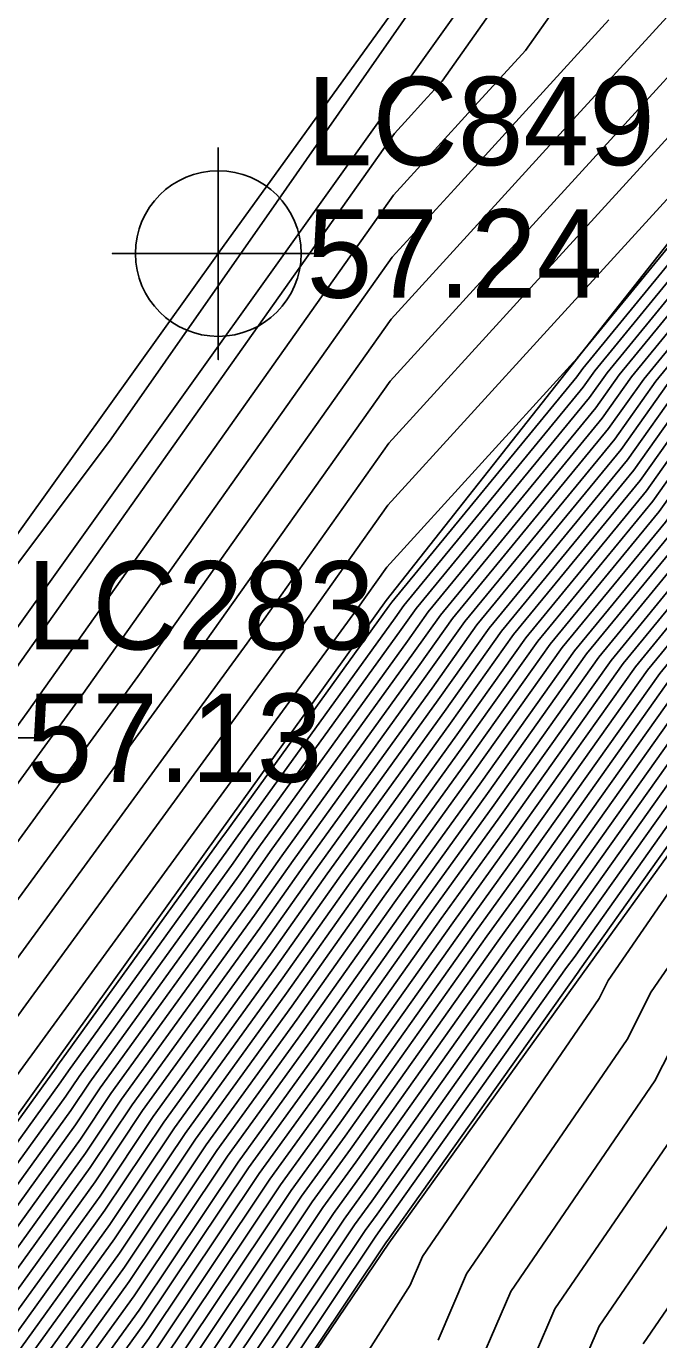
# Model space of a CAD drawing. Extents: x 2188792 to 2191981, y 386090 to 389710.
# Drawn here: x 2190605.4 to 2190623.3, y 388223.23 to 388260.4 of the extents above; entities that cross this region are included whole.
import ezdxf

# ---------------------------------------------------------------- set-up
doc = ezdxf.new("R2010")
doc.units = 0
for name, color, linetype in [('DTM Contours Major', 7, 'Continuous'), ('DTM Contours Minor', 7, 'Continuous'), ('Exist Roads EOP', 7, 'Continuous'), ('Exist Roads EOP Cogo Elevation', 7, 'Continuous'), ('Exist Roads EOP Cogo Number', 7, 'Continuous'), ('Exist Roads EOP Cogo Point CELL', 7, 'Continuous'), ('Exist Roads EOT', 7, 'Continuous'), ('Exist Roads EOT Cogo Elevation', 7, 'Continuous'), ('Exist Roads EOT Cogo Number', 7, 'Continuous'), ('Exist Roads EOT Cogo Point CELL', 7, 'Continuous'), ('PH Exist DTM Breakline', 7, 'Continuous')]:
    doc.layers.add(name, color=color, linetype=linetype)

msp = doc.modelspace()

# ---------------------------------------------------------------- linework, layer by layer
at = {"layer": 'DTM Contours Major'}
for points in [[(2190571.653, 388196.187), (2190585.202, 388214.64), (2190585.534, 388215.182), (2190585.81, 388215.632), (2190586.042, 388216.011), (2190586.241, 388216.336), (2190602.803, 388239.038), (2190603.17, 388239.542), (2190603.544, 388240.054), (2190603.924, 388240.575), (2190615.818, 388257.37), (2190616.206, 388257.795), (2190616.651, 388258.283), (2190617.167, 388258.849), (2190633.132, 388281.478)], [(2190606.481, 388221.146), (2190608.592, 388224.072), (2190611.393, 388228.262), (2190613.514, 388231.203), (2190616.498, 388235.406), (2190618.629, 388238.361), (2190621.601, 388242.547), (2190624.019, 388245.491), (2190627.015, 388249.708), (2190629.411, 388252.631), (2190632.43, 388256.879), (2190634.803, 388259.781), (2190637.804, 388263.597)], [(2190609.283, 388222.056), (2190612.892, 388227.454), (2190614.269, 388229.363), (2190618.11, 388234.775), (2190619.501, 388236.704), (2190623.324, 388242.089), (2190624.913, 388244.022), (2190628.742, 388249.412), (2190630.324, 388251.343), (2190634.16, 388256.739), (2190635.736, 388258.667), (2190639.526, 388263.485)], [(2190609.974, 388220.039), (2190614.391, 388226.647), (2190615.023, 388227.523), (2190619.722, 388234.143), (2190620.374, 388235.047), (2190625.048, 388241.631), (2190625.806, 388242.554), (2190630.469, 388249.117), (2190631.238, 388250.056), (2190635.89, 388256.599), (2190636.669, 388257.553), (2190641.247, 388263.374)], [(2190575.046, 388185.299), (2190578.77, 388190.509), (2190579.517, 388191.672), (2190583.175, 388196.8), (2190583.97, 388198.036), (2190587.726, 388203.428), (2190588.704, 388204.871), (2190592.539, 388210.371), (2190593.399, 388211.64), (2190597.316, 388217.253), (2190601.457, 388223.189), (2190602.157, 388224.075), (2190606.52, 388230.122), (2190606.895, 388230.684), (2190611.251, 388236.723), (2190611.661, 388237.301), (2190616.011, 388243.332), (2190616.429, 388243.921), (2190621.338, 388249.896), (2190621.835, 388250.595), (2190626.669, 388256.493), (2190627.241, 388257.298), (2190632.004, 388263.123)], [(2190577.069, 388192.573), (2190581.68, 388198.335), (2190582.627, 388199.624), (2190586.931, 388206.653), (2190590.505, 388212.487), (2190593.518, 388217.408), (2190596.094, 388221.614), (2190601.967, 388229.665), (2190605.143, 388234.018), (2190608.371, 388238.444), (2190611.653, 388242.943), (2190615.662, 388248.603), (2190619.483, 388252.791), (2190623.87, 388257.6), (2190628.96, 388263.179)], [(2190611.695, 388217.6), (2190616.262, 388224.778), (2190616.61, 388225.588), (2190621.611, 388232.892), (2190621.867, 388233.397), (2190626.965, 388240.808), (2190627.151, 388241.003), (2190632.306, 388248.526), (2190632.432, 388248.654), (2190637.658, 388256.313), (2190637.753, 388256.396), (2190643.114, 388263.006)], [(2190577.034, 388184.985), (2190579.691, 388188.703), (2190581.334, 388191.262), (2190583.977, 388194.967), (2190585.632, 388197.537), (2190588.376, 388201.478), (2190590.568, 388204.709), (2190593.364, 388208.721), (2190595.477, 388211.836), (2190598.329, 388215.923), (2190601.345, 388220.246), (2190603.599, 388223.099), (2190607.211, 388228.106), (2190608.394, 388229.877), (2190612.006, 388234.883), (2190613.274, 388236.669), (2190616.884, 388241.675), (2190618.153, 388243.463), (2190622.232, 388248.427), (2190623.562, 388250.299), (2190627.583, 388255.206), (2190628.971, 388257.158), (2190632.937, 388262.009)], [(2190576.07, 388180.456), (2190579.021, 388184.672), (2190580.612, 388186.897), (2190583.151, 388190.852), (2190584.778, 388193.133), (2190587.293, 388197.039), (2190589.026, 388199.527), (2190592.431, 388204.547), (2190594.19, 388207.071), (2190597.554, 388212.031), (2190599.342, 388214.593), (2190601.232, 388217.303), (2190605.04, 388222.122), (2190607.901, 388226.089), (2190609.894, 388229.069), (2190612.76, 388233.043), (2190614.886, 388236.038), (2190617.756, 388240.018), (2190619.877, 388243.005), (2190623.125, 388246.959), (2190625.289, 388250.004), (2190628.497, 388253.918), (2190630.7, 388257.018), (2190633.87, 388260.895)], [(2190622.859, 388223.119), (2190625.55, 388227.05), (2190627.958, 388231.801), (2190630.927, 388236.118), (2190633.267, 388238.579), (2190636.105, 388242.719), (2190638.581, 388245.241), (2190641.26, 388249.167), (2190645.91, 388253.223)]]:
    msp.add_lwpolyline(points, dxfattribs=at)
at = {"layer": 'DTM Contours Minor'}
for points in [[(2190573.659, 388196.617), (2190584.687, 388211.637), (2190585.814, 388213.476), (2190586.749, 388215.003), (2190587.537, 388216.291), (2190588.211, 388217.391), (2190602.636, 388237.164), (2190603.565, 388238.437), (2190604.509, 388239.732), (2190605.47, 388241.049), (2190615.787, 388255.617), (2190616.861, 388256.794), (2190618.095, 388258.146), (2190619.526, 388259.715), (2190632.818, 388278.554)], [(2190562.702, 388188.041), (2190578.208, 388210.517), (2190580.145, 388213.222), (2190591.136, 388226.477), (2190593.044, 388229.037), (2190593.985, 388230.281), (2190607.804, 388248.727), (2190612.482, 388255.415), (2190622.717, 388270.095)], [(2190573.854, 388185.487), (2190578.217, 388191.592), (2190578.426, 388191.918), (2190582.694, 388197.901), (2190582.973, 388198.335), (2190587.336, 388204.599), (2190587.586, 388204.968), (2190592.043, 388211.361), (2190592.153, 388211.523), (2190595.498, 388216.317), (2190596.509, 388217.967), (2190600.035, 388223.726), (2190601.633, 388225.916), (2190605.932, 388231.809), (2190610.302, 388237.799), (2190614.745, 388243.89), (2190615.599, 388245.096), (2190620.793, 388250.79), (2190620.989, 388251.004), (2190626.121, 388257.266), (2190626.203, 388257.382), (2190631.444, 388263.792)], [(2190576.347, 388189.595), (2190578.033, 388191.953), (2190578.063, 388192), (2190582.533, 388198.267), (2190582.641, 388198.434), (2190587.206, 388204.989), (2190587.214, 388205), (2190587.456, 388205.347), (2190591.444, 388211.859), (2190595.013, 388217.688), (2190598.065, 388222.67), (2190601.8, 388227.79), (2190605.537, 388232.913), (2190609.336, 388238.121), (2190613.199, 388243.417), (2190615.63, 388246.85), (2190620.138, 388251.79), (2190625.314, 388257.464), (2190630.97, 388263.663)], [(2190605.905, 388221.536), (2190608.316, 388224.879), (2190610.793, 388228.585), (2190613.212, 388231.939), (2190615.853, 388235.659), (2190618.28, 388239.024), (2190620.911, 388242.73), (2190623.662, 388246.078), (2190626.325, 388249.826), (2190629.045, 388253.146), (2190631.738, 388256.934), (2190634.43, 388260.227), (2190637.115, 388263.641)], [(2190606.193, 388221.341), (2190608.454, 388224.476), (2190611.093, 388228.423), (2190613.363, 388231.571), (2190616.176, 388235.533), (2190618.454, 388238.692), (2190621.256, 388242.639), (2190623.84, 388245.784), (2190626.67, 388249.767), (2190629.228, 388252.888), (2190632.084, 388256.907), (2190634.617, 388260.004), (2190637.46, 388263.619)], [(2190574.251, 388185.425), (2190578.401, 388191.231), (2190578.79, 388191.836), (2190582.854, 388197.534), (2190583.305, 388198.235), (2190587.466, 388204.208), (2190587.959, 388204.935), (2190592.208, 388211.031), (2190592.568, 388211.562), (2190596.911, 388217.785), (2190601.502, 388224.366), (2190601.581, 388224.465), (2190606.244, 388230.929), (2190606.296, 388231.007), (2190610.949, 388237.459), (2190611.016, 388237.553), (2190615.662, 388243.995), (2190615.74, 388244.105), (2190620.981, 388250.483), (2190621.144, 388250.713), (2190626.304, 388257.008), (2190626.549, 388257.354), (2190631.63, 388263.569)], [(2190574.649, 388185.362), (2190578.585, 388190.87), (2190579.153, 388191.754), (2190583.014, 388197.167), (2190583.638, 388198.135), (2190587.596, 388203.818), (2190588.332, 388204.903), (2190592.373, 388210.701), (2190592.984, 388211.601), (2190597.113, 388217.519), (2190601.48, 388223.777), (2190601.869, 388224.27), (2190606.382, 388230.526), (2190606.596, 388230.845), (2190611.1, 388237.091), (2190611.339, 388237.427), (2190615.837, 388243.663), (2190616.085, 388244.013), (2190621.159, 388250.189), (2190621.49, 388250.654), (2190626.486, 388256.751), (2190626.895, 388257.326), (2190631.817, 388263.346)], [(2190606.769, 388220.951), (2190608.73, 388223.669), (2190611.693, 388228.1), (2190613.665, 388230.835), (2190616.82, 388235.28), (2190618.803, 388238.03), (2190621.945, 388242.455), (2190624.198, 388245.197), (2190627.361, 388249.649), (2190629.593, 388252.373), (2190632.776, 388256.851), (2190634.99, 388259.558), (2190638.148, 388263.574)], [(2190607.058, 388220.755), (2190608.868, 388223.266), (2190611.992, 388227.939), (2190613.816, 388230.467), (2190617.143, 388235.154), (2190618.978, 388237.698), (2190622.29, 388242.364), (2190624.377, 388244.903), (2190627.706, 388249.59), (2190629.776, 388252.116), (2190633.122, 388256.823), (2190635.176, 388259.335), (2190638.493, 388263.552)], [(2190609.007, 388222.862), (2190612.292, 388227.777), (2190613.967, 388230.099), (2190617.465, 388235.028), (2190619.152, 388237.367), (2190622.635, 388242.272), (2190624.555, 388244.61), (2190628.051, 388249.531), (2190629.959, 388251.858), (2190633.468, 388256.795), (2190635.363, 388259.113), (2190638.837, 388263.53)], [(2190609.145, 388222.459), (2190612.592, 388227.616), (2190614.118, 388229.731), (2190617.788, 388234.901), (2190619.327, 388237.035), (2190622.98, 388242.18), (2190624.734, 388244.316), (2190628.397, 388249.472), (2190630.142, 388251.601), (2190633.814, 388256.767), (2190635.55, 388258.89), (2190639.181, 388263.508)], [(2190609.421, 388221.652), (2190613.192, 388227.293), (2190614.419, 388228.995), (2190618.433, 388234.649), (2190619.676, 388236.373), (2190623.669, 388241.997), (2190625.092, 388243.728), (2190629.087, 388249.353), (2190630.507, 388251.086), (2190634.506, 388256.711), (2190635.923, 388258.444), (2190639.87, 388263.463)], [(2190609.559, 388221.249), (2190613.492, 388227.131), (2190614.57, 388228.627), (2190618.755, 388234.522), (2190619.851, 388236.041), (2190624.014, 388241.906), (2190625.27, 388243.435), (2190629.433, 388249.294), (2190630.69, 388250.828), (2190634.852, 388256.683), (2190636.11, 388258.221), (2190640.214, 388263.441)], [(2190609.697, 388220.845), (2190613.791, 388226.97), (2190614.721, 388228.259), (2190619.078, 388234.396), (2190620.025, 388235.71), (2190624.358, 388241.814), (2190625.449, 388243.141), (2190629.778, 388249.235), (2190630.873, 388250.571), (2190635.198, 388256.655), (2190636.296, 388257.998), (2190640.559, 388263.418)], [(2190609.835, 388220.442), (2190614.091, 388226.808), (2190614.872, 388227.891), (2190619.4, 388234.27), (2190620.2, 388235.378), (2190624.703, 388241.722), (2190625.628, 388242.847), (2190630.123, 388249.176), (2190631.055, 388250.313), (2190635.544, 388256.627), (2190636.483, 388257.776), (2190640.903, 388263.396)], [(2190610.112, 388219.635), (2190614.691, 388226.486), (2190615.174, 388227.155), (2190620.045, 388234.017), (2190620.549, 388234.716), (2190625.393, 388241.539), (2190625.985, 388242.26), (2190630.814, 388249.058), (2190631.421, 388249.798), (2190636.235, 388256.571), (2190636.856, 388257.33), (2190641.592, 388263.352)], [(2190610.25, 388219.232), (2190614.991, 388226.324), (2190615.325, 388226.787), (2190620.367, 388233.891), (2190620.723, 388234.384), (2190625.737, 388241.447), (2190626.164, 388241.966), (2190631.159, 388248.999), (2190631.604, 388249.541), (2190636.581, 388256.543), (2190637.043, 388257.107), (2190641.936, 388263.329)], [(2190610.388, 388218.829), (2190615.29, 388226.163), (2190615.475, 388226.419), (2190620.69, 388233.765), (2190620.898, 388234.053), (2190626.082, 388241.356), (2190626.343, 388241.673), (2190631.505, 388248.939), (2190631.786, 388249.283), (2190636.927, 388256.515), (2190637.229, 388256.884), (2190642.28, 388263.307)], [(2190610.526, 388218.425), (2190615.59, 388226.001), (2190615.626, 388226.051), (2190621.012, 388233.638), (2190621.072, 388233.721), (2190626.427, 388241.264), (2190626.521, 388241.379), (2190631.85, 388248.88), (2190631.969, 388249.026), (2190637.273, 388256.487), (2190637.416, 388256.662), (2190642.625, 388263.285)], [(2190575.444, 388185.236), (2190578.954, 388190.147), (2190579.88, 388191.59), (2190583.335, 388196.434), (2190584.302, 388197.936), (2190587.856, 388203.038), (2190589.077, 388204.838), (2190592.704, 388210.041), (2190593.815, 388211.679), (2190597.518, 388216.987), (2190601.435, 388222.6), (2190602.446, 388223.88), (2190606.658, 388229.719), (2190607.195, 388230.522), (2190611.402, 388236.355), (2190611.984, 388237.175), (2190616.186, 388243.001), (2190616.774, 388243.83), (2190621.517, 388249.602), (2190622.18, 388250.536), (2190626.852, 388256.236), (2190627.587, 388257.27), (2190632.19, 388262.9)], [(2190575.841, 388185.174), (2190579.138, 388189.786), (2190580.244, 388191.508), (2190583.496, 388196.067), (2190584.635, 388197.836), (2190587.986, 388202.648), (2190589.45, 388204.806), (2190592.869, 388209.711), (2190594.23, 388211.718), (2190597.721, 388216.721), (2190601.412, 388222.012), (2190602.734, 388223.684), (2190606.796, 388229.316), (2190607.495, 388230.361), (2190611.553, 388235.987), (2190612.306, 388237.048), (2190616.36, 388242.669), (2190617.119, 388243.738), (2190621.696, 388249.308), (2190622.526, 388250.477), (2190627.035, 388255.978), (2190627.933, 388257.242), (2190632.377, 388262.678)], [(2190575.946, 388193.246), (2190579.675, 388197.906), (2190583.142, 388202.627), (2190586.652, 388208.359), (2190589.566, 388213.116), (2190592.023, 388217.129), (2190594.123, 388220.559), (2190602.134, 388231.54), (2190604.748, 388235.123), (2190607.405, 388238.766), (2190610.107, 388242.469), (2190615.693, 388250.357), (2190618.827, 388253.792), (2190622.426, 388257.737), (2190626.601, 388262.313)], [(2190576.239, 388185.111), (2190579.322, 388189.425), (2190580.607, 388191.426), (2190583.656, 388195.7), (2190584.967, 388197.737), (2190588.116, 388202.258), (2190589.822, 388204.774), (2190593.034, 388209.381), (2190594.646, 388211.758), (2190597.924, 388216.455), (2190601.39, 388221.423), (2190603.022, 388223.489), (2190606.934, 388228.912), (2190607.795, 388230.199), (2190611.704, 388235.619), (2190612.629, 388236.922), (2190616.535, 388242.338), (2190617.464, 388243.646), (2190621.874, 388249.015), (2190622.871, 388250.418), (2190627.217, 388255.721), (2190628.279, 388257.214), (2190632.564, 388262.455)], [(2190576.636, 388185.048), (2190579.507, 388189.064), (2190580.971, 388191.344), (2190583.816, 388195.333), (2190585.299, 388197.637), (2190588.246, 388201.868), (2190590.195, 388204.741), (2190593.199, 388209.051), (2190595.061, 388211.797), (2190598.126, 388216.189), (2190601.367, 388220.834), (2190603.31, 388223.294), (2190607.073, 388228.509), (2190608.095, 388230.038), (2190611.855, 388235.251), (2190612.951, 388236.796), (2190616.709, 388242.006), (2190617.808, 388243.555), (2190622.053, 388248.721), (2190623.216, 388250.359), (2190627.4, 388255.463), (2190628.625, 388257.186), (2190632.75, 388262.232)], [(2190577.431, 388184.923), (2190579.875, 388188.342), (2190581.697, 388191.18), (2190584.137, 388194.6), (2190585.964, 388197.438), (2190588.506, 388201.088), (2190590.94, 388204.676), (2190593.53, 388208.391), (2190595.892, 388211.875), (2190598.531, 388215.657), (2190601.322, 388219.657), (2190603.887, 388222.903), (2190607.349, 388227.702), (2190608.694, 388229.715), (2190612.156, 388234.515), (2190613.596, 388236.543), (2190617.058, 388241.344), (2190618.498, 388243.372), (2190622.411, 388248.134), (2190623.907, 388250.24), (2190627.766, 388254.948), (2190629.317, 388257.13), (2190633.123, 388261.786)], [(2190574.823, 388193.919), (2190577.669, 388197.476), (2190583.657, 388205.63), (2190586.372, 388210.064), (2190588.627, 388213.745), (2190590.528, 388216.849), (2190592.153, 388219.503), (2190602.301, 388233.414), (2190604.354, 388236.228), (2190606.44, 388239.088), (2190608.561, 388241.996), (2190615.724, 388252.11), (2190618.172, 388254.793), (2190620.982, 388257.873), (2190624.243, 388261.447)], [(2190575.523, 388181.566), (2190577.829, 388184.86), (2190580.059, 388187.981), (2190582.061, 388191.098), (2190584.297, 388194.233), (2190586.296, 388197.338), (2190588.636, 388200.697), (2190591.313, 388204.644), (2190593.695, 388208.061), (2190596.308, 388211.914), (2190598.734, 388215.391), (2190601.3, 388219.068), (2190604.175, 388222.708), (2190607.487, 388227.299), (2190608.994, 388229.554), (2190612.307, 388234.147), (2190613.918, 388236.417), (2190617.233, 388241.012), (2190618.843, 388243.28), (2190622.589, 388247.84), (2190624.252, 388250.181), (2190627.949, 388254.691), (2190629.663, 388257.102), (2190633.31, 388261.564)], [(2190617.052, 388223.216), (2190617.86, 388225.094), (2190622.399, 388231.724), (2190623.085, 388233.078), (2190627.757, 388239.87), (2190628.374, 388240.518), (2190633.066, 388247.365), (2190633.662, 388247.972), (2190638.379, 388254.884), (2190639.385, 388255.761), (2190644.19, 388261.687)], [(2190575.705, 388181.196), (2190578.226, 388184.797), (2190580.244, 388187.62), (2190582.424, 388191.016), (2190584.458, 388193.866), (2190586.629, 388197.238), (2190588.766, 388200.307), (2190591.685, 388204.612), (2190593.86, 388207.731), (2190596.723, 388211.953), (2190598.937, 388215.125), (2190601.277, 388218.48), (2190604.463, 388222.513), (2190607.625, 388226.896), (2190609.294, 388229.392), (2190612.458, 388233.779), (2190614.241, 388236.29), (2190617.407, 388240.681), (2190619.187, 388243.188), (2190622.768, 388247.546), (2190624.598, 388250.122), (2190628.131, 388254.433), (2190630.009, 388257.074), (2190633.497, 388261.341)], [(2190575.887, 388180.826), (2190578.624, 388184.734), (2190580.428, 388187.258), (2190582.788, 388190.934), (2190584.618, 388193.5), (2190586.961, 388197.139), (2190588.896, 388199.917), (2190592.058, 388204.579), (2190594.025, 388207.401), (2190597.139, 388211.992), (2190599.139, 388214.859), (2190601.254, 388217.891), (2190604.752, 388222.317), (2190607.763, 388226.492), (2190609.594, 388229.231), (2190612.609, 388233.411), (2190614.563, 388236.164), (2190617.582, 388240.349), (2190619.532, 388243.097), (2190622.947, 388247.253), (2190624.943, 388250.063), (2190628.314, 388254.176), (2190630.355, 388257.046), (2190633.683, 388261.118)], [(2190576.252, 388180.085), (2190579.419, 388184.609), (2190580.796, 388186.536), (2190583.515, 388190.77), (2190584.939, 388192.766), (2190587.626, 388196.939), (2190589.156, 388199.137), (2190592.803, 388204.515), (2190594.356, 388206.741), (2190597.97, 388212.071), (2190599.544, 388214.327), (2190601.209, 388216.714), (2190605.328, 388221.927), (2190608.04, 388225.686), (2190610.193, 388228.908), (2190612.911, 388232.675), (2190615.208, 388235.912), (2190617.931, 388239.687), (2190620.222, 388242.913), (2190623.304, 388246.665), (2190625.634, 388249.945), (2190628.68, 388253.661), (2190631.046, 388256.99), (2190634.057, 388260.672)], [(2190575.664, 388197.046), (2190584.172, 388208.633), (2190586.093, 388211.77), (2190587.688, 388214.374), (2190589.033, 388216.57), (2190590.182, 388218.447), (2190602.468, 388235.289), (2190603.959, 388237.333), (2190605.475, 388239.41), (2190607.015, 388241.522), (2190615.755, 388253.863), (2190617.516, 388255.793), (2190619.538, 388258.01), (2190621.884, 388260.581)], [(2190576.434, 388179.715), (2190579.816, 388184.546), (2190580.981, 388186.175), (2190583.878, 388190.688), (2190585.099, 388192.4), (2190587.958, 388196.84), (2190589.286, 388198.747), (2190593.176, 388204.482), (2190594.521, 388206.411), (2190598.385, 388212.11), (2190599.747, 388214.061), (2190601.187, 388216.125), (2190605.616, 388221.732), (2190608.178, 388225.282), (2190610.493, 388228.746), (2190613.062, 388232.307), (2190615.531, 388235.785), (2190618.105, 388239.355), (2190620.566, 388242.822), (2190623.483, 388246.372), (2190625.979, 388249.885), (2190628.862, 388253.403), (2190631.392, 388256.962), (2190634.243, 388260.449)], [(2190617.842, 388221.654), (2190619.11, 388224.6), (2190623.187, 388230.555), (2190624.303, 388232.759), (2190628.55, 388238.932), (2190629.597, 388240.033), (2190633.826, 388246.203), (2190634.892, 388247.289), (2190639.099, 388253.455), (2190641.016, 388255.127), (2190645.267, 388260.369)], [(2190618.632, 388220.093), (2190620.36, 388224.107), (2190623.975, 388229.387), (2190625.521, 388232.44), (2190629.342, 388237.994), (2190630.821, 388239.549), (2190634.585, 388245.042), (2190636.121, 388246.607), (2190639.819, 388252.026), (2190642.647, 388254.492), (2190646.344, 388259.05)], [(2190619.422, 388218.531), (2190621.61, 388223.613), (2190624.762, 388228.218), (2190626.74, 388232.12), (2190630.135, 388237.056), (2190632.044, 388239.064), (2190635.345, 388243.88), (2190637.351, 388245.924), (2190640.54, 388250.597), (2190644.279, 388253.858), (2190647.42, 388257.731)]]:
    msp.add_lwpolyline(points, dxfattribs=at)
at = {"layer": 'Exist Roads EOP'}
msp.add_lwpolyline([(2191134.602, 388861.742), (2191096.259, 388823.8), (2191059.297, 388787.244), (2191021.316, 388749.148), (2190986.543, 388714.398), (2190949.487, 388676.464), (2190915.386, 388640.384), (2190880.06, 388601.534), (2190847.373, 388563.892), (2190814.156, 388524.043), (2190784.01, 388486.17), (2190753.438, 388446.547), (2190720.707, 388403.308), (2190691.569, 388363.271), (2190662.389, 388323.233), (2190633.272, 388282.773), (2190602.912, 388240.265), (2190571.201, 388196.09), (2190539.16, 388151.522), (2190509, 388109.198), (2190478.709, 388067.021), (2190448.893, 388024.678), (2190418.629, 387982.769)], dxfattribs=at)
at = {"layer": 'Exist Roads EOP Cogo Point CELL'}
msp.add_lwpolyline([(2190602.912, 388243.265), (2190602.912, 388237.265), (2190602.912, 388240.265), (2190605.912, 388240.265), (2190599.912, 388240.265)], dxfattribs=at)
at = {"layer": 'Exist Roads EOT'}
msp.add_lwpolyline([(2190928.044, 388656.144), (2190892.581, 388617.901), (2190858.144, 388578.56), (2190824.348, 388538.22), (2190795.065, 388501.961), (2190763.61, 388461.827), (2190731.812, 388420.195), (2190701.338, 388378.609), (2190671.384, 388337.618), (2190641.373, 388296.321), (2190610.834, 388253.969), (2190580.32, 388211.382), (2190550.521, 388169.982), (2190519.765, 388127.197), (2190491.337, 388087.267), (2190459.805, 388043.503), (2190428.552, 388000.405)], dxfattribs=at)
at = {"layer": 'Exist Roads EOT Cogo Point CELL'}
msp.add_lwpolyline([(2190610.834, 388256.969), (2190610.834, 388250.969), (2190610.834, 388253.969), (2190607.834, 388253.969), (2190613.834, 388253.969)], dxfattribs=at)
msp.add_circle((2190610.834, 388253.969), 2.344, dxfattribs=at)
at = {"layer": 'PH Exist DTM Breakline'}
for points in [[(2190631.252, 388264.021), (2190626.029, 388257.396), (2190620.805, 388250.771), (2190615.582, 388244.147), (2190610.891, 388237.603), (2190606.199, 388231.059), (2190601.508, 388224.515), (2190596.739, 388218.01), (2190591.971, 388211.506), (2190587.202, 388205.001), (2190582.433, 388198.496), (2190578.001, 388192.014), (2190573.569, 388185.532)], [(2190572.431, 388162.5), (2190577.679, 388169.544), (2190582.047, 388176.086), (2190586.415, 388182.628), (2190590.783, 388189.17), (2190595.152, 388195.712), (2190600.279, 388203.274), (2190605.407, 388210.837), (2190610.535, 388218.4), (2190615.663, 388225.962), (2190621.143, 388233.587), (2190626.623, 388241.212), (2190632.103, 388248.837), (2190637.583, 388256.462), (2190642.901, 388263.267)]]:
    msp.add_lwpolyline(points, dxfattribs=at)

# ---------------------------------------------------------------- texts
at = {"layer": 'Exist Roads EOP Cogo Elevation'}
msp.add_text('57.13', height=2.5, dxfattribs=at).set_placement((2190605.412, 388239.015))
at = {"layer": 'Exist Roads EOP Cogo Number'}
msp.add_text('LC283', height=2.5, dxfattribs=at).set_placement((2190605.412, 388242.765))
at = {"layer": 'Exist Roads EOT Cogo Elevation'}
msp.add_text('57.24', height=2.5, dxfattribs=at).set_placement((2190613.334, 388252.719))
at = {"layer": 'Exist Roads EOT Cogo Number'}
msp.add_text('LC849', height=2.5, dxfattribs=at).set_placement((2190613.334, 388256.469))

doc.saveas('drawing.dxf')
